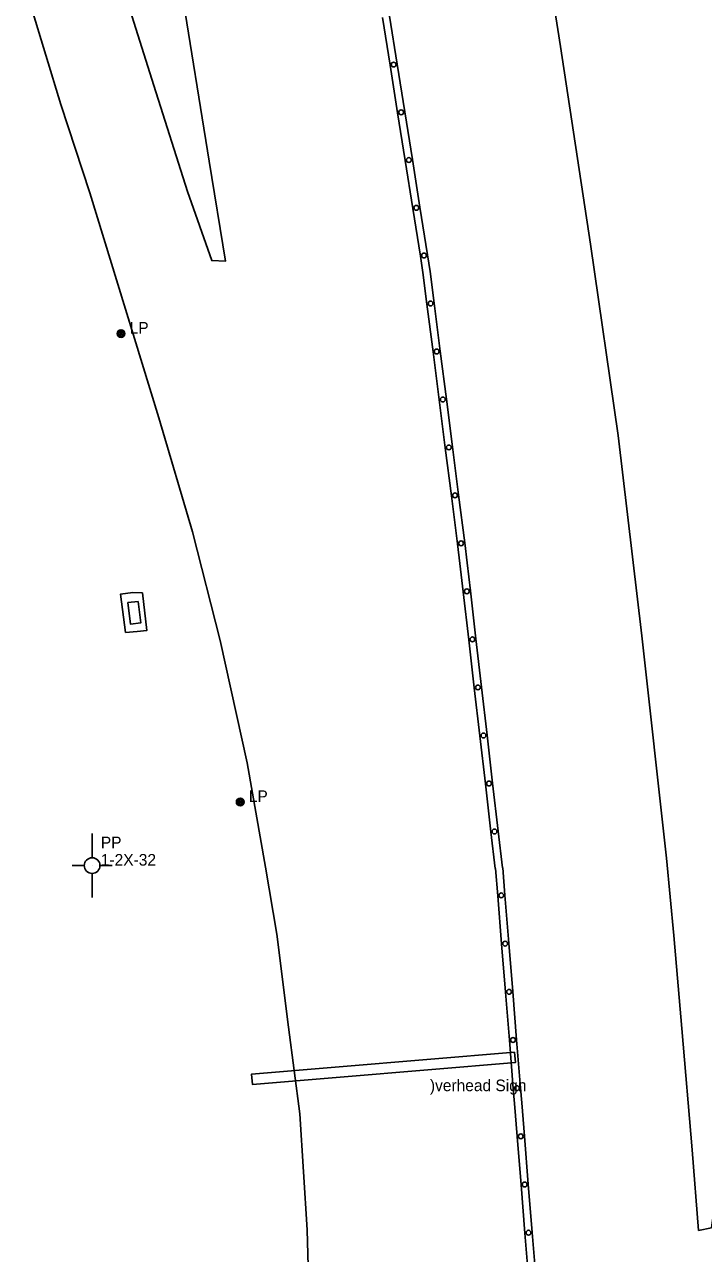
# Model space of a CAD drawing. Extents: x 2402803 to 2427059, y 6985292 to 6997652.
# Drawn here: x 2410439 to 2410720, y 6992666 to 6993174 of the extents above; entities that cross this region are included whole.
import ezdxf

# ---------------------------------------------------------------- set-up
doc = ezdxf.new("R2010")
doc.units = 0
for name, color, linetype in [('p_control ground ctrl', 7, 'Continuous'), ('p_drainage conc drain', 7, 'Continuous'), ('p_road - paved curb', 7, 'Continuous'), ('p_road bridge end', 7, 'Continuous'), ('p_road conc barrier', 7, 'Continuous'), ('p_structure general', 7, 'Continuous'), ('p_utility manhole', 7, 'Continuous')]:
    doc.layers.add(name, color=color, linetype=linetype)

msp = doc.modelspace()

# ---------------------------------------------------------------- linework, layer by layer
at = {"layer": 'p_control ground ctrl'}
for p, q in [((2410466.93, 6992829.75), (2410466.95, 6992839.75)), ((2410463.69, 6992826.51), (2410458.69, 6992826.52)), ((2410466.93, 6992823.27), (2410466.91, 6992813.27)), ((2410466.93, 6992826.51), (2410466.93, 6992826.55)), ((2410470.17, 6992826.51), (2410475.17, 6992826.5))]:
    msp.add_line(p, q, dxfattribs=at)
msp.add_circle((2410466.93, 6992826.51), 3.24, dxfattribs=at)
at = {"layer": 'p_drainage conc drain'}
for points in [[(2410480.72, 6992922.92), (2410478.63, 6992938.75), (2410483.74, 6992939.41), (2410487.77, 6992939.29)], [(2410487.77, 6992939.29), (2410489.55, 6992923.69), (2410485.57, 6992923.31), (2410480.72, 6992922.92)]]:
    msp.add_lwpolyline(points, dxfattribs=at)
at = {"layer": 'p_road - paved curb'}
for points in [[(2410538.68, 6992825.81), (2410531.09, 6992869.07), (2410519.84, 6992919.61), (2410508.49, 6992964.52), (2410494.48, 6993011.7), (2410477.56, 6993067.09), (2410465.91, 6993104.78), (2410453.93, 6993141.38), (2410441.51, 6993182.19), (2410426.59, 6993228.01), (2410412.27, 6993273.05), (2410400.4, 6993309.5), (2410395.61, 6993309.19), (2410402.79, 6993270.44), (2410412.82, 6993206.77), (2410421.41, 6993138.27), (2410426.03, 6993083.53), (2410429.62, 6993020.63), (2410431.45, 6992945.46), (2410430.48, 6992888.23)], [(2410647.28, 6993251.47), (2410660.78, 6993165.34), (2410673.17, 6993083.6), (2410684.62, 6993004.4), (2410694.43, 6992921.56), (2410704.55, 6992829.57)], [(2410475.15, 6993204.03), (2410492.44, 6993149.17), (2410506.45, 6993105.36), (2410516.41, 6993076.81), (2410522.08, 6993076.54), (2410515.33, 6993117.87), (2410503.88, 6993188.99)], [(2410704.55, 6992829.57), (2410707.71, 6992797.62), (2410710.91, 6992759.1), (2410715.26, 6992708.91), (2410717.9, 6992675.6), (2410723.18, 6992676.67), (2410730.51, 6992730.81), (2410736.98, 6992785.35), (2410741.61, 6992826.02)], [(2410554.92, 6992476.29), (2410557.15, 6992531.44), (2410557.93, 6992580.86), (2410557.25, 6992625.97), (2410555.85, 6992675.77), (2410552.94, 6992723.74), (2410548.25, 6992759.7), (2410543.36, 6992798.13), (2410538.68, 6992825.81)]]:
    msp.add_lwpolyline(points, dxfattribs=at)
at = {"layer": 'p_road bridge end'}
msp.add_lwpolyline([(2410485.95, 6992935.78), (2410487.01, 6992926.91), (2410482.76, 6992926.4), (2410481.7, 6992935.27)], close=True, dxfattribs=at)
at = {"layer": 'p_road conc barrier'}
for p, q in [((2410590.04, 6993177.85), (2410593.18, 6993158.1)), ((2410587.08, 6993177.38), (2410590.22, 6993157.63)), ((2410590.22, 6993157.63), (2410593.35, 6993137.88)), ((2410593.18, 6993158.1), (2410596.31, 6993138.35)), ((2410593.35, 6993137.88), (2410596.49, 6993118.13)), ((2410596.31, 6993138.35), (2410599.45, 6993118.6)), ((2410596.49, 6993118.13), (2410599.62, 6993098.38)), ((2410599.45, 6993118.6), (2410602.58, 6993098.85)), ((2410599.62, 6993098.38), (2410602.76, 6993078.63)), ((2410602.58, 6993098.85), (2410605.72, 6993079.1)), ((2410605.49, 6993058.82), (2410608.01, 6993038.98)), ((2410608.47, 6993059.2), (2410610.99, 6993039.36)), ((2410608.01, 6993038.98), (2410610.54, 6993019.14)), ((2410610.99, 6993039.36), (2410613.51, 6993019.52)), ((2410610.54, 6993019.14), (2410613.06, 6992999.3)), ((2410613.51, 6993019.52), (2410616.04, 6992999.68)), ((2410613.06, 6992999.3), (2410615.59, 6992979.46)), ((2410616.04, 6992999.68), (2410618.56, 6992979.84)), ((2410618.56, 6992979.84), (2410621.09, 6992960)), ((2410615.59, 6992979.46), (2410618.11, 6992959.62)), ((2410620.5, 6992939.77), (2410622.79, 6992919.9)), ((2410623.48, 6992940.11), (2410625.77, 6992920.24)), ((2410622.79, 6992919.9), (2410625.08, 6992900.03)), ((2410625.77, 6992920.24), (2410628.06, 6992900.37)), ((2410625.08, 6992900.03), (2410627.37, 6992880.16)), ((2410628.06, 6992900.37), (2410630.35, 6992880.51)), ((2410627.37, 6992880.16), (2410629.66, 6992860.29)), ((2410630.35, 6992880.51), (2410632.64, 6992860.64)), ((2410629.66, 6992860.29), (2410631.95, 6992840.43)), ((2410632.64, 6992860.64), (2410634.93, 6992840.77)), ((2410631.95, 6992840.43), (2410633.7, 6992825.29)), ((2410634.93, 6992840.77), (2410636.68, 6992825.63)), ((2410634.75, 6992814.04), (2410633.83, 6992825.35)), ((2410637.74, 6992814.28), (2410636.82, 6992825.6)), ((2410636.36, 6992794.1), (2410634.75, 6992814.04)), ((2410639.35, 6992794.34), (2410637.74, 6992814.28)), ((2410637.97, 6992774.17), (2410636.36, 6992794.1)), ((2410640.96, 6992774.41), (2410639.35, 6992794.34)), ((2410639.58, 6992754.23), (2410637.97, 6992774.17)), ((2410642.57, 6992754.47), (2410640.96, 6992774.41)), ((2410641.19, 6992734.3), (2410639.58, 6992754.23)), ((2410644.18, 6992734.54), (2410642.57, 6992754.47)), ((2410644.41, 6992694.43), (2410642.8, 6992714.36)), ((2410647.4, 6992694.67), (2410645.79, 6992714.6)), ((2410646.02, 6992674.49), (2410644.41, 6992694.43)), ((2410649.01, 6992674.73), (2410647.4, 6992694.67)), ((2410650.62, 6992654.8), (2410649.01, 6992674.73)), ((2410647.63, 6992654.56), (2410646.02, 6992674.49))]:
    msp.add_line(p, q, dxfattribs=at)
for points in [[(2410602.76, 6993078.63), (2410603.84, 6993071.83), (2410605.49, 6993058.82)], [(2410605.72, 6993079.1), (2410606.81, 6993072.25), (2410608.47, 6993059.2)], [(2410618.11, 6992959.62), (2410619.15, 6992951.43), (2410620.5, 6992939.77)], [(2410621.09, 6992960), (2410622.13, 6992951.79), (2410623.48, 6992940.11)], [(2410642.8, 6992714.36), (2410641.69, 6992728.1), (2410641.19, 6992734.3)], [(2410645.79, 6992714.6), (2410644.68, 6992728.34), (2410644.18, 6992734.54)]]:
    msp.add_lwpolyline(points, dxfattribs=at)
for centre in [(2410591.7, 6993157.87), (2410594.83, 6993138.12), (2410597.97, 6993118.37), (2410601.1, 6993098.62), (2410604.24, 6993078.87), (2410606.98, 6993059.01), (2410609.5, 6993039.17), (2410612.03, 6993019.33), (2410614.55, 6992999.49), (2410617.07, 6992979.65), (2410619.6, 6992959.81), (2410621.99, 6992939.94), (2410624.28, 6992920.07), (2410626.57, 6992900.2), (2410628.86, 6992880.33), (2410631.15, 6992860.47), (2410633.44, 6992840.6), (2410636.24, 6992814.16), (2410637.85, 6992794.22), (2410639.46, 6992774.29), (2410641.07, 6992754.35), (2410642.68, 6992734.42), (2410644.29, 6992714.48), (2410645.9, 6992694.55), (2410647.51, 6992674.61)]:
    msp.add_circle(centre, 1, dxfattribs=at)
at = {"layer": 'p_structure general'}
msp.add_lwpolyline([(2410641.76, 6992749.31), (2410532.9, 6992740.26), (2410533.26, 6992735.94), (2410642.12, 6992744.99)], close=True, dxfattribs=at)
at = {"layer": 'p_utility manhole'}
for centre, radius in [((2410478.87, 6993046.58), 1.6), ((2410478.87, 6993046.58), 1.3), ((2410478.87, 6993046.58), 1), ((2410478.87, 6993046.58), 0.539), ((2410478.87, 6993046.58), 0.192), ((2410528.2, 6992852.81), 1.6), ((2410528.2, 6992852.81), 1.3), ((2410528.2, 6992852.81), 1), ((2410528.2, 6992852.81), 0.539), ((2410528.2, 6992852.81), 0.192)]:
    msp.add_circle(centre, radius, dxfattribs=at)

# ---------------------------------------------------------------- texts
at = {"layer": 'p_control ground ctrl'}
for s, p in [('  PP', (2410466.95, 6992833.68)), ('  1-2X-32', (2410466.95, 6992826.48))]:
    msp.add_text(s, height=4.8, dxfattribs=at).set_placement(p)
at = {"layer": 'p_structure general'}
msp.add_text(')verhead Sign', height=4.8, dxfattribs=at).set_placement((2410606.7, 6992733.17))
at = {"layer": 'p_utility manhole'}
for p in [(2410478.87, 6993046.58), (2410528.2, 6992852.81)]:
    msp.add_text('  LP', height=4.8, dxfattribs=at).set_placement(p)

doc.saveas('drawing.dxf')
